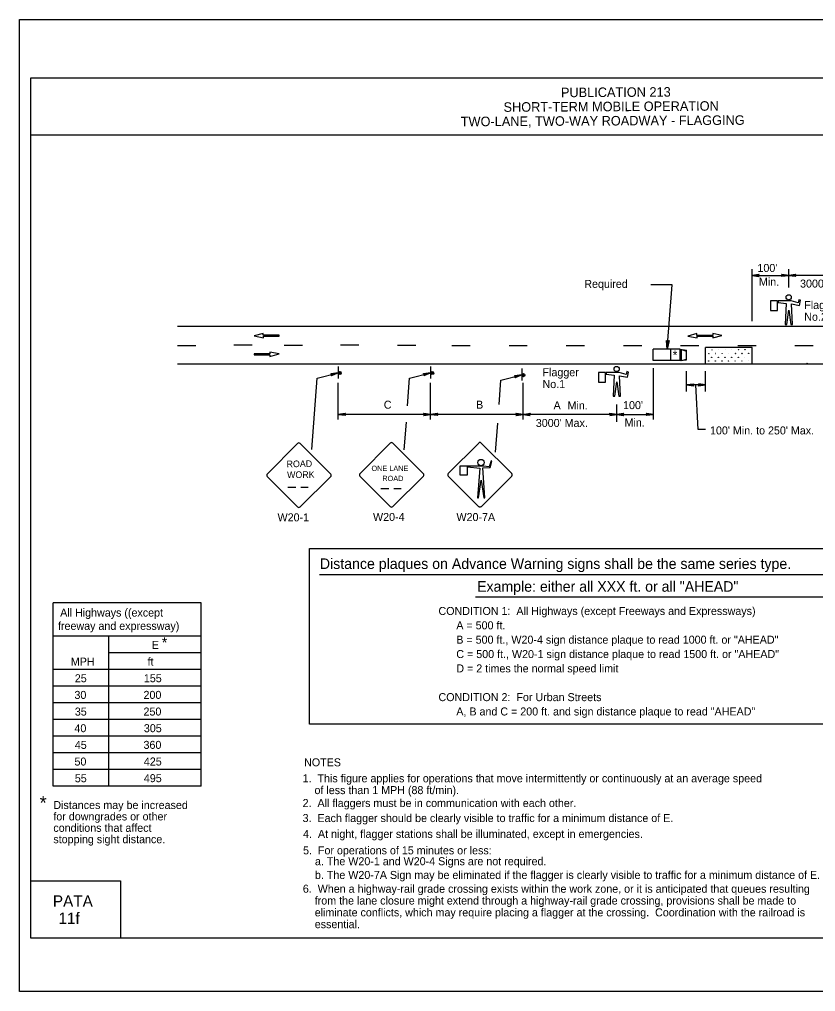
# Model space of a CAD drawing. Extents: x -14145 to -13521, y 30244 to 30661.
# Drawn here: x -13756.17 to -13735.29, y 30451.81 to 30477.31 of the extents above; entities that cross this region are included whole.
import ezdxf

# ---------------------------------------------------------------- set-up
doc = ezdxf.new("R2010")
doc.units = 0
for name, color, linetype in [('1', 7, 'Continuous'), ('10', 7, 'Continuous'), ('2', 7, 'Continuous'), ('3', 7, 'Continuous'), ('4', 7, 'Continuous'), ('61', 7, 'Continuous')]:
    doc.layers.add(name, color=color, linetype=linetype)

msp = doc.modelspace()

# ---------------------------------------------------------------- linework, layer by layer
at = {"layer": '1'}
for p, q in [((-13736.954, 30469.394), (-13736.954, 30470.756)), ((-13735.994, 30470.278), (-13735.994, 30470.756)), ((-13736.954, 30470.591), (-13735.994, 30470.591)), ((-13733.582, 30470.591), (-13735.994, 30470.591)), ((-13739.056, 30470.349), (-13739.61, 30470.349)), ((-13739.18, 30468.657), (-13739.056, 30470.349)), ((-13735.732, 30469.953), (-13735.75, 30469.873)), ((-13735.684, 30469.941), (-13735.732, 30469.953)), ((-13736.286, 30469.925), (-13736.474, 30469.925)), ((-13736.474, 30469.925), (-13736.474, 30469.675)), ((-13736.286, 30469.675), (-13736.286, 30469.925)), ((-13735.928, 30469.925), (-13736.268, 30469.925)), ((-13736.268, 30469.925), (-13736.268, 30469.881)), ((-13736.268, 30469.881), (-13736.062, 30469.855)), ((-13736.062, 30469.855), (-13736.09, 30469.309)), ((-13735.75, 30469.873), (-13735.928, 30469.925)), ((-13735.893, 30469.309), (-13735.919, 30469.845)), ((-13735.919, 30469.845), (-13735.714, 30469.807)), ((-13735.714, 30469.807), (-13735.684, 30469.941)), ((-13736.474, 30469.675), (-13736.286, 30469.675)), ((-13736.045, 30469.309), (-13735.991, 30469.683)), ((-13735.991, 30469.683), (-13735.938, 30469.309)), ((-13752.026, 30469.258), (-13726.438, 30469.258)), ((-13736.09, 30469.309), (-13736.045, 30469.309)), ((-13735.938, 30469.309), (-13735.893, 30469.309)), ((-13749.779, 30469.07), (-13750.02, 30469.004)), ((-13750.02, 30469.004), (-13749.776, 30468.958)), ((-13749.779, 30469.025), (-13749.779, 30469.07)), ((-13749.363, 30469.025), (-13749.779, 30469.025)), ((-13749.776, 30468.958), (-13749.776, 30469.003)), ((-13749.776, 30469.003), (-13749.363, 30469.003)), ((-13749.363, 30469.003), (-13749.363, 30469.025)), ((-13738.403, 30469.065), (-13738.644, 30468.999)), ((-13738.644, 30468.999), (-13738.4, 30468.953)), ((-13738.403, 30469.02), (-13738.403, 30469.065)), ((-13737.989, 30469.02), (-13738.403, 30469.02)), ((-13738.4, 30468.998), (-13737.986, 30468.998)), ((-13738.4, 30468.953), (-13738.4, 30468.998)), ((-13737.745, 30469.019), (-13737.989, 30469.065)), ((-13737.989, 30469.065), (-13737.989, 30469.02)), ((-13737.986, 30468.953), (-13737.745, 30469.019)), ((-13737.986, 30468.998), (-13737.986, 30468.953)), ((-13751.546, 30468.748), (-13752.026, 30468.748)), ((-13750.07, 30468.76), (-13750.55, 30468.76)), ((-13748.75, 30468.754), (-13749.23, 30468.754)), ((-13747.274, 30468.766), (-13747.754, 30468.766)), ((-13745.78, 30468.754), (-13746.26, 30468.754)), ((-13744.352, 30468.742), (-13744.832, 30468.742)), ((-13742.852, 30468.742), (-13743.332, 30468.742)), ((-13741.352, 30468.742), (-13741.832, 30468.742)), ((-13739.852, 30468.742), (-13740.332, 30468.742)), ((-13738.352, 30468.742), (-13738.832, 30468.742)), ((-13736.954, 30468.7), (-13738.178, 30468.7)), ((-13738.178, 30468.274), (-13738.178, 30468.7)), ((-13736.852, 30468.742), (-13737.332, 30468.742)), ((-13736.954, 30468.274), (-13736.954, 30468.7)), ((-13735.352, 30468.742), (-13735.832, 30468.742)), ((-13749.606, 30468.534), (-13750.02, 30468.534)), ((-13750.02, 30468.534), (-13750.02, 30468.512)), ((-13750.02, 30468.512), (-13749.604, 30468.512)), ((-13749.363, 30468.533), (-13749.606, 30468.58)), ((-13749.606, 30468.58), (-13749.606, 30468.534)), ((-13749.604, 30468.467), (-13749.363, 30468.533)), ((-13749.604, 30468.512), (-13749.604, 30468.467)), ((-13739.552, 30468.362), (-13739.552, 30468.657)), ((-13738.839, 30468.657), (-13739.552, 30468.657)), ((-13739.091, 30468.362), (-13739.091, 30468.657)), ((-13738.839, 30468.362), (-13738.839, 30468.657)), ((-13738.839, 30468.657), (-13738.674, 30468.628)), ((-13738.811, 30468.65), (-13738.674, 30468.607)), ((-13738.811, 30468.362), (-13738.811, 30468.65)), ((-13738.674, 30468.376), (-13738.674, 30468.628)), ((-13752.026, 30468.274), (-13726.438, 30468.274)), ((-13747.811, 30468.203), (-13747.811, 30467.891)), ((-13745.387, 30468.203), (-13745.387, 30467.891)), ((-13738.839, 30468.362), (-13739.552, 30468.362)), ((-13738.839, 30468.362), (-13738.674, 30468.376)), ((-13738.811, 30468.362), (-13738.674, 30468.398)), ((-13748.364, 30467.896), (-13747.817, 30468.036)), ((-13745.94, 30467.896), (-13745.393, 30468.036)), ((-13743.546, 30467.842), (-13742.999, 30467.982)), ((-13742.993, 30468.149), (-13742.993, 30467.837)), ((-13742.993, 30468.149), (-13742.993, 30467.837)), ((-13740.798, 30468.042), (-13740.986, 30468.042)), ((-13740.986, 30468.042), (-13740.986, 30467.792)), ((-13740.798, 30467.792), (-13740.798, 30468.042)), ((-13740.44, 30468.042), (-13740.78, 30468.042)), ((-13740.78, 30468.042), (-13740.78, 30467.998)), ((-13740.78, 30467.998), (-13740.574, 30467.972)), ((-13740.574, 30467.972), (-13740.602, 30467.426)), ((-13740.262, 30467.99), (-13740.44, 30468.042)), ((-13740.405, 30467.426), (-13740.431, 30467.962)), ((-13740.431, 30467.962), (-13740.226, 30467.924)), ((-13740.244, 30468.07), (-13740.262, 30467.99)), ((-13740.196, 30468.058), (-13740.244, 30468.07)), ((-13740.226, 30467.924), (-13740.196, 30468.058)), ((-13739.543, 30466.81), (-13739.543, 30468.156)), ((-13738.676, 30467.551), (-13738.676, 30468.08)), ((-13738.178, 30467.551), (-13738.178, 30468.08)), ((-13748.502, 30466.026), (-13748.364, 30467.897)), ((-13747.811, 30466.81), (-13747.811, 30467.774)), ((-13745.993, 30467.175), (-13745.94, 30467.897)), ((-13745.387, 30466.81), (-13745.387, 30467.774)), ((-13743.593, 30467.209), (-13743.546, 30467.843)), ((-13742.963, 30466.81), (-13742.963, 30467.774)), ((-13740.986, 30467.792), (-13740.798, 30467.792)), ((-13740.557, 30467.426), (-13740.503, 30467.8)), ((-13740.503, 30467.8), (-13740.45, 30467.426)), ((-13738.178, 30467.72), (-13738.676, 30467.72)), ((-13740.602, 30467.426), (-13740.557, 30467.426)), ((-13740.45, 30467.426), (-13740.405, 30467.426)), ((-13740.503, 30466.748), (-13740.503, 30467.205)), ((-13745.387, 30466.946), (-13747.811, 30466.946)), ((-13742.963, 30466.946), (-13745.387, 30466.946)), ((-13740.503, 30466.946), (-13742.963, 30466.946)), ((-13740.503, 30466.946), (-13739.543, 30466.946)), ((-13746.078, 30466.014), (-13746.025, 30466.741)), ((-13743.685, 30465.952), (-13743.629, 30466.716)), ((-13748.877, 30466.184), (-13749.672, 30465.381)), ((-13748.008, 30465.381), (-13748.811, 30466.184)), ((-13746.447, 30466.193), (-13747.242, 30465.39)), ((-13745.578, 30465.39), (-13746.381, 30466.193)), ((-13744.123, 30466.19), (-13744.926, 30465.395)), ((-13743.261, 30465.395), (-13744.063, 30466.19)), ((-13743.261, 30465.395), (-13744.063, 30466.19)), ((-13743.801, 30465.725), (-13743.853, 30465.575)), ((-13743.823, 30465.552), (-13743.778, 30465.717)), ((-13743.778, 30465.717), (-13743.801, 30465.725)), ((-13744.003, 30465.59), (-13744.626, 30465.59)), ((-13744.626, 30465.59), (-13744.626, 30465.365)), ((-13744.626, 30465.365), (-13744.423, 30465.365)), ((-13744.423, 30465.365), (-13744.423, 30465.567)), ((-13744.423, 30465.567), (-13744.093, 30465.537)), ((-13744.093, 30465.537), (-13744.161, 30464.757)), ((-13744.018, 30465.545), (-13743.823, 30465.552)), ((-13743.966, 30464.757), (-13744.018, 30465.545)), ((-13743.853, 30465.575), (-13744.003, 30465.59)), ((-13749.672, 30465.315), (-13748.877, 30464.52)), ((-13748.811, 30464.52), (-13748.008, 30465.315)), ((-13747.242, 30465.324), (-13746.447, 30464.529)), ((-13746.381, 30464.529), (-13745.578, 30465.324)), ((-13744.926, 30465.327), (-13744.123, 30464.525)), ((-13744.131, 30464.757), (-13744.063, 30465.222)), ((-13744.063, 30464.525), (-13743.261, 30465.327)), ((-13744.063, 30465.222), (-13743.988, 30464.757)), ((-13749.135, 30465.038), (-13748.924, 30465.038)), ((-13748.792, 30465.038), (-13748.599, 30465.038)), ((-13746.693, 30465), (-13746.482, 30465)), ((-13746.35, 30465), (-13746.157, 30465)), ((-13744.161, 30464.757), (-13744.131, 30464.757)), ((-13743.988, 30464.757), (-13743.966, 30464.757)), ((-13755.289, 30457.197), (-13755.289, 30462.005)), ((-13751.404, 30462.005), (-13755.289, 30462.005)), ((-13751.404, 30457.197), (-13751.404, 30462.005)), ((-13751.404, 30461.131), (-13755.29, 30461.131)), ((-13753.832, 30457.197), (-13753.832, 30461.131)), ((-13751.404, 30460.694), (-13753.832, 30460.694)), ((-13751.404, 30460.257), (-13755.29, 30460.257)), ((-13751.404, 30459.82), (-13755.29, 30459.82)), ((-13751.404, 30459.383), (-13755.29, 30459.383)), ((-13751.404, 30458.946), (-13755.29, 30458.946)), ((-13751.404, 30458.509), (-13755.29, 30458.509)), ((-13751.404, 30458.072), (-13755.29, 30458.072)), ((-13751.404, 30457.634), (-13755.29, 30457.634)), ((-13751.404, 30457.197), (-13755.289, 30457.197))]:
    msp.add_line(p, q, dxfattribs=at)
for points in [[(-13736.78, 30470.567), (-13736.786, 30470.585), (-13736.954, 30470.591), (-13736.78, 30470.567), (-13736.768, 30470.561), (-13736.954, 30470.591), (-13736.786, 30470.603), (-13736.78, 30470.615), (-13736.954, 30470.591), (-13736.768, 30470.621), (-13736.78, 30470.615)], [(-13736.174, 30470.615), (-13736.168, 30470.603), (-13735.994, 30470.591), (-13736.174, 30470.615), (-13736.186, 30470.621), (-13735.994, 30470.591), (-13736.168, 30470.585), (-13736.174, 30470.573), (-13735.994, 30470.591), (-13736.186, 30470.561), (-13736.174, 30470.573)], [(-13735.814, 30470.573), (-13735.82, 30470.585), (-13735.994, 30470.591), (-13735.814, 30470.573), (-13735.808, 30470.561), (-13735.994, 30470.591), (-13735.826, 30470.603), (-13735.82, 30470.615), (-13735.994, 30470.591), (-13735.808, 30470.621), (-13735.82, 30470.615)], [(-13739.137, 30468.872), (-13739.153, 30468.866), (-13739.18, 30468.657), (-13739.137, 30468.872), (-13739.127, 30468.883), (-13739.18, 30468.657), (-13739.175, 30468.867), (-13739.19, 30468.876), (-13739.18, 30468.657), (-13739.2, 30468.888), (-13739.19, 30468.876)], [(-13747.997, 30468.012), (-13747.985, 30468), (-13747.817, 30468.036), (-13747.997, 30468.012), (-13748.003, 30468.018), (-13747.817, 30468.036), (-13747.979, 30467.982), (-13747.985, 30467.97), (-13747.817, 30468.036), (-13747.991, 30467.958), (-13747.985, 30467.97)], [(-13745.573, 30468.012), (-13745.561, 30468), (-13745.393, 30468.036), (-13745.573, 30468.012), (-13745.579, 30468.018), (-13745.393, 30468.036), (-13745.555, 30467.982), (-13745.561, 30467.97), (-13745.393, 30468.036), (-13745.567, 30467.958), (-13745.561, 30467.97)], [(-13743.179, 30467.958), (-13743.167, 30467.946), (-13742.999, 30467.982), (-13743.179, 30467.958), (-13743.185, 30467.964), (-13742.999, 30467.982), (-13743.161, 30467.928), (-13743.167, 30467.916), (-13742.999, 30467.982), (-13743.173, 30467.904), (-13743.167, 30467.916)], [(-13738.496, 30467.696), (-13738.502, 30467.708), (-13738.676, 30467.72), (-13738.496, 30467.696), (-13738.49, 30467.69), (-13738.676, 30467.72), (-13738.502, 30467.726), (-13738.496, 30467.738), (-13738.676, 30467.72), (-13738.49, 30467.75), (-13738.496, 30467.738)], [(-13738.174, 30466.549), (-13738.366, 30466.549), (-13738.428, 30467.721)], [(-13738.358, 30467.744), (-13738.352, 30467.726), (-13738.178, 30467.72), (-13738.358, 30467.744), (-13738.364, 30467.75), (-13738.178, 30467.72), (-13738.352, 30467.714), (-13738.358, 30467.696), (-13738.178, 30467.72), (-13738.364, 30467.69), (-13738.358, 30467.696)], [(-13747.631, 30466.928), (-13747.637, 30466.94), (-13747.811, 30466.946), (-13747.631, 30466.928), (-13747.625, 30466.916), (-13747.811, 30466.946), (-13747.637, 30466.958), (-13747.631, 30466.97), (-13747.811, 30466.946), (-13747.625, 30466.976), (-13747.631, 30466.97)], [(-13745.567, 30466.97), (-13745.555, 30466.952), (-13745.387, 30466.946), (-13745.567, 30466.97), (-13745.573, 30466.976), (-13745.387, 30466.946), (-13745.555, 30466.934), (-13745.567, 30466.922), (-13745.387, 30466.946), (-13745.573, 30466.916), (-13745.567, 30466.922)], [(-13745.207, 30466.928), (-13745.213, 30466.94), (-13745.387, 30466.946), (-13745.207, 30466.928), (-13745.201, 30466.916), (-13745.387, 30466.946), (-13745.213, 30466.958), (-13745.207, 30466.97), (-13745.387, 30466.946), (-13745.201, 30466.976), (-13745.207, 30466.97)], [(-13743.143, 30466.97), (-13743.131, 30466.952), (-13742.963, 30466.946), (-13743.143, 30466.97), (-13743.149, 30466.976), (-13742.963, 30466.946), (-13743.131, 30466.934), (-13743.143, 30466.922), (-13742.963, 30466.946), (-13743.149, 30466.916), (-13743.143, 30466.922)], [(-13742.783, 30466.922), (-13742.789, 30466.934), (-13742.963, 30466.946), (-13742.783, 30466.922), (-13742.777, 30466.916), (-13742.963, 30466.946), (-13742.789, 30466.952), (-13742.783, 30466.964), (-13742.963, 30466.946), (-13742.777, 30466.976), (-13742.783, 30466.964)], [(-13740.683, 30466.97), (-13740.677, 30466.952), (-13740.503, 30466.946), (-13740.683, 30466.97), (-13740.689, 30466.976), (-13740.503, 30466.946), (-13740.677, 30466.94), (-13740.683, 30466.922), (-13740.503, 30466.946), (-13740.689, 30466.916), (-13740.683, 30466.922)], [(-13740.329, 30466.922), (-13740.335, 30466.94), (-13740.503, 30466.946), (-13740.329, 30466.922), (-13740.317, 30466.916), (-13740.503, 30466.946), (-13740.335, 30466.958), (-13740.329, 30466.97), (-13740.503, 30466.946), (-13740.317, 30466.976), (-13740.329, 30466.97)], [(-13739.723, 30466.97), (-13739.717, 30466.958), (-13739.543, 30466.946), (-13739.723, 30466.97), (-13739.735, 30466.976), (-13739.543, 30466.946), (-13739.717, 30466.94), (-13739.723, 30466.928), (-13739.543, 30466.946), (-13739.735, 30466.916), (-13739.723, 30466.928)]]:
    msp.add_lwpolyline(points, dxfattribs=at)
for centre, radius in [((-13735.996, 30470.019), 0.0672), ((-13738.088, 30468.541), 0.00272), ((-13738.014, 30468.443), 0.00272), ((-13738.008, 30468.639), 0.00272), ((-13737.913, 30468.543), 0.00272), ((-13737.842, 30468.443), 0.00272), ((-13737.836, 30468.64), 0.00272), ((-13737.742, 30468.541), 0.00272), ((-13737.665, 30468.444), 0.00272), ((-13737.662, 30468.641), 0.00272), ((-13737.566, 30468.543), 0.00272), ((-13737.493, 30468.444), 0.00272), ((-13737.487, 30468.64), 0.00272), ((-13737.393, 30468.542), 0.00272), ((-13737.317, 30468.445), 0.00272), ((-13737.316, 30468.642), 0.00272), ((-13737.221, 30468.547), 0.00272), ((-13737.219, 30468.544), 0.00272), ((-13737.146, 30468.449), 0.00272), ((-13737.141, 30468.645), 0.00272), ((-13737.046, 30468.549), 0.00272), ((-13740.508, 30468.137), 0.0672), ((-13738.094, 30468.346), 0.00272), ((-13737.919, 30468.347), 0.00272), ((-13737.746, 30468.347), 0.00272), ((-13737.572, 30468.348), 0.00272), ((-13737.398, 30468.349), 0.00272), ((-13737.226, 30468.352), 0.00272), ((-13737.224, 30468.349), 0.00272), ((-13737.051, 30468.353), 0.00272), ((-13735.512, 30468.275), 0.012), ((-13747.772, 30468.031), 0.0408), ((-13745.348, 30468.031), 0.0408), ((-13742.954, 30467.977), 0.0408), ((-13744.066, 30465.683), 0.0844)]:
    msp.add_circle(centre, radius, dxfattribs=at)
for centre, radius, start, end in [((-13747.777, 30468.039), 0.0214, 189.521, 184.2501), ((-13745.353, 30468.039), 0.0214, 189.521, 184.2501), ((-13742.959, 30467.985), 0.0214, 189.521, 184.2501), ((-13748.844, 30466.152), 0.0465, 45, 135), ((-13746.414, 30466.161), 0.0465, 45, 135), ((-13744.094, 30466.162), 0.0465, 45, 135), ((-13749.639, 30465.349), 0.0465, 135, 225), ((-13748.041, 30465.348), 0.0465, 315, 45), ((-13747.209, 30465.358), 0.0465, 135, 225), ((-13745.611, 30465.358), 0.0465, 315, 45), ((-13744.893, 30465.363), 0.0465, 135, 225), ((-13743.295, 30465.363), 0.0465, 315, 45), ((-13748.844, 30464.553), 0.0465, 225, 315), ((-13746.414, 30464.563), 0.0465, 225, 315), ((-13744.094, 30464.564), 0.0465, 225, 315)]:
    msp.add_arc(centre, radius, start, end, dxfattribs=at)
at = {"layer": '10'}
for p, q in [((-13755.874, 30475.777), (-13724.422, 30475.777)), ((-13755.874, 30453.207), (-13755.874, 30475.777)), ((-13755.874, 30474.277), (-13724.422, 30474.277)), ((-13755.874, 30454.707), (-13753.524, 30454.707)), ((-13753.524, 30454.707), (-13753.524, 30453.207)), ((-13724.422, 30453.207), (-13755.874, 30453.207))]:
    msp.add_line(p, q, dxfattribs=at)
at = {"layer": '2'}
for p, q in [((-13748.3, 30462.748), (-13728.449, 30462.748)), ((-13744.212, 30462.163), (-13732.776, 30462.163))]:
    msp.add_line(p, q, dxfattribs=at)
msp.add_lwpolyline([(-13748.568, 30463.426), (-13728.191, 30463.426), (-13728.191, 30458.822), (-13748.568, 30458.822)], close=True, dxfattribs=at)
at = {"layer": '61'}
msp.add_lwpolyline([(-13756.174, 30477.307), (-13723.174, 30477.307), (-13723.174, 30451.807), (-13756.174, 30451.807)], close=True, dxfattribs=at)

# ---------------------------------------------------------------- texts
at = {"layer": '1'}
for s, height, rotation, p in [('*', 0.238, 0.7233, (-13739.037, 30468.384)), ('ROAD', 0.1735, 0.7566, (-13749.165, 30465.559)), ('WORK', 0.1733, 0.7588, (-13749.152, 30465.274))]:
    msp.add_text(s, height=height, rotation=rotation, dxfattribs=at).set_placement(p)
for s, height, p in [('ONE LANE', 0.1386, (-13746.94, 30465.461)), ('ROAD', 0.1389, (-13746.655, 30465.198)), ('CONDITION 1:  All Highways (except Freeways and Expressways)', 0.21, (-13745.182, 30461.685)), ('      A = 500 ft.', 0.21, (-13745.182, 30461.309)), ('      B = 500 ft., W20-4 sign distance plaque to read 1000 ft. or "AHEAD"', 0.21, (-13745.182, 30460.932)), ('      C = 500 ft., W20-1 sign distance plaque to read 1500 ft. or "AHEAD"', 0.21, (-13745.182, 30460.555)), ('      D = 2 times the normal speed limit', 0.21, (-13745.182, 30460.179)), ('CONDITION 2:  For Urban Streets', 0.21, (-13745.182, 30459.425)), ('      A, B and C = 200 ft. and sign distance plaque to read "AHEAD"', 0.21, (-13745.182, 30459.049))]:
    msp.add_text(s, height=height, dxfattribs=at).set_placement(p)
at = {"layer": '2'}
for s, height, p in [("100'", 0.21, (-13736.815, 30470.683)), ('Required', 0.21, (-13741.357, 30470.265)), ('Min.', 0.21, (-13736.776, 30470.32)), ("3000' Max.", 0.21, (-13735.697, 30470.273)), ('Flagger', 0.21, (-13735.587, 30469.712)), ('No.2', 0.21, (-13735.587, 30469.402)), ('Flagger', 0.21, (-13742.453, 30467.947)), ('No.1', 0.21, (-13742.453, 30467.637)), ('C', 0.21, (-13746.616, 30467.096)), ('B', 0.21, (-13744.196, 30467.096)), ('A', 0.21, (-13742.163, 30467.08)), ('Min.', 0.21, (-13741.796, 30467.076)), ("100'", 0.21, (-13740.34, 30467.085)), ("3000' Max.", 0.21, (-13742.629, 30466.617)), ('Min.', 0.21, (-13740.301, 30466.629)), ("100' Min. to 250' Max.", 0.21, (-13738.059, 30466.421)), ('W20-1', 0.21, (-13749.403, 30464.141)), ('W20-4', 0.21, (-13746.899, 30464.151)), ('W20-7A', 0.21, (-13744.71, 30464.149)), ('Distance plaques on Advance Warning signs shall be the same series type.', 0.2772, (-13748.293, 30462.892)), ('Example: either all XXX ft. or all "AHEAD"', 0.2772, (-13744.169, 30462.295)), ('*', 0.273, (-13752.439, 30460.827)), ('E', 0.21, (-13752.703, 30460.794)), ('MPH', 0.21, (-13754.826, 30460.357)), ('ft', 0.21, (-13752.812, 30460.357)), ('25', 0.21, (-13754.721, 30459.92)), ('155', 0.21, (-13752.91, 30459.921)), ('30', 0.21, (-13754.731, 30459.483)), ('200', 0.21, (-13752.919, 30459.484)), ('35', 0.21, (-13754.721, 30459.046)), ('250', 0.21, (-13752.919, 30459.047)), ('40', 0.21, (-13754.731, 30458.609)), ('305', 0.21, (-13752.91, 30458.61)), ('45', 0.21, (-13754.721, 30458.172)), ('360', 0.21, (-13752.919, 30458.173)), ('50', 0.21, (-13754.73, 30457.735)), ('425', 0.21, (-13752.91, 30457.736)), ('NOTES', 0.21, (-13748.707, 30457.715)), ('55', 0.21, (-13754.721, 30457.297)), ('495', 0.21, (-13752.91, 30457.299)), ('1.  This figure applies for operations that move intermittently or continuously at an average speed', 0.21, (-13748.746, 30457.296)), ('    of less than 1 MPH (88 ft/min).', 0.21, (-13748.746, 30456.986)), ('*', 0.355, (-13755.643, 30456.582)), ('Distances may be increased ', 0.21, (-13755.284, 30456.595)), ('2.  All flaggers must be in communication with each other.', 0.21, (-13748.746, 30456.647)), ('for downgrades or other ', 0.21, (-13755.284, 30456.296)), ('3.  Each flagger should be clearly visible to traffic for a minimum distance of E.', 0.21, (-13748.746, 30456.253)), ('conditions that affect ', 0.21, (-13755.284, 30455.997)), ('4.  At night, flagger stations shall be illuminated, except in emergencies.', 0.21, (-13748.734, 30455.837)), ('stopping sight distance.', 0.21, (-13755.284, 30455.698)), ('5.  For operations of 15 minutes or less:', 0.21, (-13748.734, 30455.406)), ('    a. The W20-1 and W20-4 Signs are not required.', 0.21, (-13748.734, 30455.12)), ('    b. The W20-7A Sign may be eliminated if the flagger is clearly visible to traffic for a minimum distance of E.', 0.21, (-13748.734, 30454.761)), ('6.  When a highway-rail grade crossing exists within the work zone, or it is anticipated that queues resulting ', 0.21, (-13748.74, 30454.399)), ('    from the lane closure might extend through a highway-rail grade crossing, provisions shall be made to ', 0.21, (-13748.74, 30454.089)), ('    eliminate conflicts, which may require placing a flagger at the crossing.  Coordination with the railroad is ', 0.21, (-13748.74, 30453.779)), ('    essential.', 0.21, (-13748.74, 30453.469))]:
    msp.add_text(s, height=height, dxfattribs=at).set_placement(p)
at = {"layer": '3'}
msp.add_text('All Highways ((except', height=0.20979, rotation=360, dxfattribs=at).set_placement((-13755.105, 30461.643))
msp.add_text('freeway and expressway)', height=0.21, dxfattribs=at).set_placement((-13755.163, 30461.294))
at = {"layer": '4'}
for s, p in [('PUBLICATION 213', (-13741.969, 30475.266)), ('SHORT-TERM MOBILE OPERATION', (-13743.475, 30474.883)), ('TWO-LANE, TWO-WAY ROADWAY - FLAGGING', (-13744.597, 30474.503))]:
    msp.add_text(s, height=0.25, rotation=0.31, dxfattribs=at).set_placement(p)
for s, p in [('PATA', (-13755.296, 30454.03)), ('11f', (-13755.15, 30453.58))]:
    msp.add_text(s, height=0.3, dxfattribs=at).set_placement(p)

doc.saveas('drawing.dxf')
